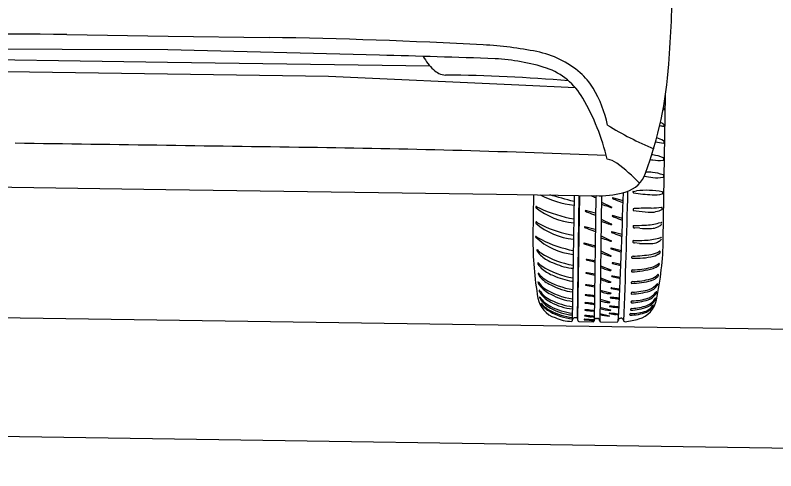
# Model space of a CAD drawing. Extents: x 10133 to 2270741, y 5363 to 1733450.
# Drawn here: x 33462.4 to 33553.7, y 9282.3 to 9337 of the extents above; entities that cross this region are included whole.
import ezdxf

# ---------------------------------------------------------------- set-up
doc = ezdxf.new("R2010")
doc.units = 0
doc.layers.add('StdDetailLabel', color=7, linetype='Continuous')
doc.layers.add('StdDimension', color=7, linetype='Continuous')

msp = doc.modelspace()

# ---------------------------------------------------------------- linework, layer by layer
at = {"layer": 'StdDetailLabel'}
for p, q in [((33540.195, 9310.091), (33540.446, 9327.362)), ((33540.249, 9325.678), (33540.249, 9325.678)), ((33540.281, 9325.82), (33540.29, 9325.723)), ((33540.228, 9323.67), (33540.228, 9323.67)), ((33540.277, 9323.873), (33540.27, 9323.715)), ((33540.246, 9321.878), (33540.24, 9321.681)), ((33540.217, 9319.842), (33540.21, 9319.645)), ((33540.204, 9317.784), (33540.206, 9317.587)), ((33524.612, 9315.443), (33524.538, 9310.319)), ((33529.481, 9315.372), (33529.261, 9300.278)), ((33532.092, 9315.334), (33531.873, 9300.277)), ((33532.112, 9315.332), (33532.105, 9315.334)), ((33532.781, 9315.328), (33532.562, 9300.266)), ((33540.108, 9315.748), (33540.104, 9315.595)), ((33529.47, 9314.619), (33529.47, 9314.619)), ((33532.77, 9314.566), (33534.007, 9313.97)), ((33535.355, 9314.726), (33534.127, 9315.062)), ((33524.889, 9313.966), (33524.889, 9313.966)), ((33524.922, 9313.887), (33524.922, 9313.887)), ((33532.059, 9313.211), (33530.864, 9313.536)), ((33536.566, 9313.722), (33536.57, 9313.615)), ((33536.57, 9313.613), (33536.57, 9313.564)), ((33536.588, 9313.543), (33538.378, 9313.351)), ((33540.06, 9313.723), (33540.064, 9313.865)), ((33532.74, 9312.515), (33533.977, 9311.918)), ((33535.302, 9312.605), (33534.107, 9312.93)), ((33524.87, 9312.098), (33524.87, 9312.098)), ((33524.895, 9312.019), (33524.895, 9312.019)), ((33532.002, 9311.277), (33530.75, 9311.586)), ((33536.627, 9311.761), (33536.627, 9311.761)), ((33539.676, 9312.055), (33539.924, 9312.125)), ((33535.245, 9310.672), (33533.994, 9310.98)), ((33536.587, 9311.513), (33536.587, 9311.513)), ((33537.363, 9311.418), (33536.758, 9311.462)), ((33524.846, 9310.422), (33524.846, 9310.422)), ((33524.871, 9310.343), (33524.871, 9310.343)), ((33524.933, 9310.417), (33524.933, 9310.417)), ((33532.711, 9310.52), (33533.948, 9309.924)), ((33536.561, 9309.698), (33536.561, 9309.698)), ((33536.6, 9309.945), (33536.6, 9309.945)), ((33539.65, 9310.239), (33539.897, 9310.309)), ((33531.934, 9309.304), (33530.682, 9309.613)), ((33535.177, 9308.698), (33533.925, 9309.007)), ((33537.336, 9309.602), (33536.732, 9309.646)), ((33532.685, 9308.712), (33533.921, 9308.116)), ((33539.816, 9308.547), (33539.821, 9308.615)), ((33530.941, 9307.615), (33531.814, 9307.413)), ((33531.978, 9307.502), (33531.066, 9307.667)), ((33534.079, 9307.192), (33534.952, 9306.991)), ((33535.116, 9307.08), (33534.204, 9307.244)), ((33539.715, 9307.074), (33539.72, 9307.141)), ((33531.956, 9305.891), (33531.044, 9306.056)), ((33532.658, 9306.893), (33533.909, 9306.402)), ((33525.338, 9305.626), (33525.338, 9305.626)), ((33532.637, 9305.47), (33533.888, 9304.979)), ((33534.012, 9305.613), (33534.885, 9305.411)), ((33535.049, 9305.5), (33534.137, 9305.665)), ((33539.611, 9305.735), (33539.615, 9305.803)), ((33525.316, 9304.59), (33525.316, 9304.59)), ((33531.937, 9304.486), (33531.01, 9304.623)), ((33534.985, 9304.094), (33534.058, 9304.231)), ((33539.517, 9304.64), (33539.521, 9304.707)), ((33525.454, 9303.577), (33525.454, 9303.577)), ((33529.312, 9303.759), (33529.312, 9303.759)), ((33532.616, 9303.982), (33533.892, 9303.637)), ((33533.933, 9304.179), (33534.821, 9304.005)), ((33539.408, 9303.74), (33539.408, 9303.74)), ((33529.295, 9302.633), (33529.295, 9302.633)), ((33532.6, 9302.877), (33533.744, 9302.568)), ((33534.931, 9302.953), (33534.931, 9302.953)), ((33529.282, 9301.725), (33529.282, 9301.725)), ((33531.891, 9301.502), (33531.891, 9301.502)), ((33531.903, 9302.327), (33531.903, 9302.327)), ((33532.584, 9301.76), (33532.584, 9301.76)), ((33532.586, 9301.938), (33533.863, 9301.593)), ((33534.877, 9301.896), (33534.877, 9301.896)), ((33529.272, 9300.991), (33529.272, 9300.991)), ((33529.881, 9300.57), (33529.881, 9300.57)), ((33531.881, 9300.819), (33531.881, 9300.819)), ((33532.575, 9301.175), (33533.729, 9300.896)), ((33534.834, 9301.083), (33534.834, 9301.083)), ((33529.261, 9300.278), (33529.261, 9300.278)), ((33529.265, 9300.53), (33529.265, 9300.53)), ((33530.058, 9300.211), (33531.793, 9300.185)), ((33531.875, 9300.404), (33530.72, 9300.475)), ((33531.954, 9300.495), (33531.954, 9300.495)), ((33532.487, 9300.487), (33532.487, 9300.487)), ((33532.639, 9300.173), (33534.638, 9300.144)), ((33535.329, 9300.499), (33535.463, 9300.259))]:
    msp.add_line(p, q, dxfattribs=at)
for points in [[(33468.555, 9334.693), (33480.707, 9334.516), (33492.858, 9334.339)], [(33506.11, 9332.2), (33480.682, 9332.845), (33455.246, 9332.94)], [(33449.166, 9331.841), (33480.661, 9331.382), (33512.155, 9330.925)], [(33431.648, 9329.766), (33438.41, 9329.876), (33461.293, 9330.262), (33480.641, 9329.981), (33499.988, 9329.7), (33522.851, 9328.648), (33529.606, 9328.341)], [(33428.385, 9316.843), (33440.721, 9316.663), (33480.438, 9316.086)], [(33480.438, 9316.086), (33520.156, 9315.508), (33532.492, 9315.328)], [(33530.115, 9315.363), (33529.881, 9300.57), (33530.097, 9315.363)], [(33536.558, 9315.836), (33536.97, 9315.901), (33536.97, 9315.901)], [(33530.919, 9306.004), (33531.953, 9305.764), (33531.953, 9305.764)], [(33530.885, 9304.571), (33531.933, 9304.372), (33531.933, 9304.372)], [(33525.311, 9303.112), (33525.311, 9303.112), (33525.311, 9303.112)], [(33539.308, 9302.982), (33539.308, 9302.982), (33539.308, 9302.982)], [(33525.502, 9302.324), (33525.502, 9302.324), (33525.502, 9302.324)], [(33539.02, 9302.157), (33539.02, 9302.157), (33539.02, 9302.157)], [(33532.171, 9300.589), (33532.222, 9300.589), (33532.273, 9300.588)]]:
    msp.add_lwpolyline(points, dxfattribs=at)
for centre, radius, start, end in [((33337.973, 9345.866), 203.418, 355.84995, 358.76023), ((33459.171, 8689.611), 645.15, 89.166584, 91.450846), ((33483.474, 8689.258), 645.15, 86.882323, 89.166584), ((33516.051, 9287.353), 46.168, 78.80198, 86.88232), ((33522.831, 9321.603), 11.253, 49.07455, 78.80198), ((33487.711, 8473.036), 859.361, 87.847283, 88.773141), ((33517.142, 9335.214), 6.577, 208.54214, 226.08979), ((33518.655, 9306.884), 24.942, 72.48989, 86.931), ((33493.335, 9334.392), 47.633, 339.9105, 356.09214), ((33514.207, 9332.166), 2.346, 226.08979, 265.62037), ((33512.096, 9128.75), 201.086, 85.23484, 89.44944), ((33523.454, 9322.955), 8.176, 30.06272, 70.67355), ((33525.114, 9324.235), 7.769, 31.03059, 49.07455), ((33519.702, 9320.98), 14.085, 11.58653, 31.03059), ((33507.159, 9313.524), 27.003, 13.24762, 30.06272), ((33547.559, 9355.29), 30.501, 255.9748, 256.13245), ((33537.244, 9321.75), 5.104, 53.89005, 54.53215), ((33540.243, 9325.725), 0.0472, 277.04038, 358.19396), ((33540.226, 9325.825), 0.0547, 354.46908, 61.63983), ((33553.439, 9356.018), 37.882, 238.24094, 247.66099), ((33546.431, 9353.109), 30.085, 257.20579, 258.10225), ((33537.258, 9318.717), 6.006, 60.13928, 64.42846), ((33540.222, 9323.717), 0.0472, 277.04038, 358.19396), ((33540.222, 9323.878), 0.0547, 354.46908, 61.63983), ((30545.229, -191835.465), 201178.246, 89.16399765, 89.16917105), ((33590.968, 9642.429), 324.786, 260.84076, 261.00687), ((33537.624, 9316.011), 6.534, 73.92298, 74.1661), ((33537.351, 9316.691), 5.975, 61.25123, 69.59682), ((33540.193, 9321.682), 0.0472, 277.04038, 358.19396), ((33540.209, 9321.892), 0.0396, 338.83802, 68.01264), ((30563.392, -191835.729), 201178.246, 89.16399765, 89.16917105), ((33478.059, 7908.057), 1413.196, 87.758488, 89.163998), ((33537.596, 9311.147), 9.186, 81.66171, 82.33867), ((33538.127, 9314.773), 5.522, 68.01264, 81.66171), ((33540.18, 9319.856), 0.0396, 338.83802, 68.01264), ((33533.016, 9317.023), 2.723, 54.1093, 80.96115), ((33523.736, 9304.199), 18.553, 42.86511, 54.1093), ((33542.369, 9340.626), 21.28, 259.90044, 260.73285), ((33539.639, 9323.893), 4.326, 260.73285, 277.04038), ((33540.163, 9319.647), 0.0472, 277.04038, 358.19396), ((33534.634, 9319.287), 3.658, 287.22711, 339.9105), ((33537.933, 9308.991), 9.186, 83.95104, 88.8172), ((33538.319, 9312.635), 5.522, 70.30197, 83.95104), ((33541.525, 9338.638), 21.28, 260.22927, 263.02218), ((33539.465, 9321.809), 4.326, 263.02218, 279.3297), ((33540.159, 9317.587), 0.0472, 279.3297, 0.48328), ((33540.167, 9317.797), 0.0396, 341.12735, 70.30197), ((33531.137, 9326.707), 12.647, 243.06767, 262.39448), ((33408.116, 8875.093), 455.971, 74.56503, 74.94551), ((33548.523, 9358.387), 46.296, 248.39833, 249.23105), ((33532.643, 9325.708), 10.381, 269.16658, 287.22711), ((32954.727, 9330.729), 580.862, 356.99809, 358.517189), ((32638.414, 9335.194), 897.73, 357.769798, 358.76647), ((33536.662, 9315.806), 0.125, 176.49059, 210.39609), ((33536.561, 9315.813), 0.0233, 97.87013, 179.1896), ((33536.641, 9315.772), 0.0912, 199.00376, 260.7603), ((33540.043, 9336.686), 21.28, 260.7603, 266.77196), ((33538.182, 9305.94), 10.034, 79.20749, 96.93532), ((33539.088, 9319.759), 4.326, 266.77196, 283.07948), ((33540.056, 9315.745), 0.052, 3.43252, 84.47215), ((33540.057, 9315.591), 0.0472, 283.07948, 4.23306), ((33549.352, 9357.553), 46.296, 249.00751, 250.12801), ((33534.118, 9315.03), 0.0332, 73.83196, 240.33479), ((33535.105, 9316.827), 2.083, 241.21382, 250.21294), ((33551.766, 9357.782), 46.296, 247.9681, 249.23105), ((33525.048, 9313.945), 0.16, 154.54588, 172.40266), ((33525.012, 9313.971), 0.123, 181.91035, 222.89039), ((33524.948, 9313.993), 0.0493, 52.63967, 154.54588), ((33530.265, 9320.576), 8.561, 231.38304, 264.41905), ((33525.904, 9315.246), 1.527, 232.63967, 249.4343), ((33533.106, 9331.283), 19.105, 246.10536, 258.93391), ((33530.854, 9313.504), 0.0332, 73.83196, 240.33479), ((33531.603, 9314.746), 1.484, 238.94038, 249.6052), ((33548.453, 9356.27), 46.296, 247.9681, 249.25244), ((33534.599, 9316.737), 2.895, 250.12801, 257.76132), ((33533.992, 9313.94), 0.0332, 257.76132, 64.26415), ((33536.603, 9313.728), 0.0377, 94.90501, 188.60908), ((33536.592, 9313.564), 0.0219, 179.98017, 259.17429), ((33537.491, 9303.385), 10.418, 93.77983, 94.90501), ((33538.792, 9283.684), 30.162, 90.06973, 93.77983), ((33538.673, 9316.103), 2.767, 263.89736, 283.37232), ((33538.745, 9322.827), 8.98, 270.06973, 277.85701), ((33538.529, 9316.709), 3.39, 283.37232, 296.3461), ((33539.987, 9313.855), 0.0771, 7.2023, 101.07726), ((33539.993, 9313.724), 0.0667, 307.0691, 358.61256), ((33534.098, 9312.898), 0.0332, 73.83196, 240.33479), ((33534.847, 9314.14), 1.484, 238.94038, 249.6052), ((33551.696, 9355.665), 46.296, 247.9681, 249.25244), ((33524.949, 9312.079), 0.0815, 166.77608, 228.19473), ((33525.151, 9312.049), 0.286, 160.1017, 170.02789), ((33524.929, 9312.129), 0.0493, 52.60257, 160.1017), ((33530.029, 9317.888), 7.798, 228.81908, 265.40255), ((33526.56, 9314.263), 2.636, 232.60257, 247.95291), ((33531.967, 9324.955), 14.611, 244.03817, 259.92602), ((33530.741, 9311.554), 0.0332, 73.83196, 240.33479), ((33531.472, 9313.19), 1.824, 245.83587, 255.45213), ((33549.322, 9355.502), 46.296, 249.00751, 250.12801), ((33534.569, 9314.685), 2.895, 250.12801, 257.76132), ((33533.962, 9311.888), 0.0332, 257.76132, 64.26415), ((33536.73, 9311.617), 0.177, 125.74295, 216.06301), ((33536.947, 9331.048), 19.29, 269.04998, 273.01609), ((33537.481, 9320.906), 9.134, 273.01609, 278.59384), ((33538.686, 9313.459), 2.068, 272.12277, 294.00888), ((33537.842, 9318.515), 6.716, 278.59384, 285.84796), ((33538.91, 9312.957), 1.518, 294.00888, 312.50717), ((33539.925, 9312.044), 0.0807, 18.80906, 90.60583), ((33539.804, 9311.981), 0.194, 312.50717, 351.14294), ((33548.38, 9354.339), 46.296, 247.9681, 249.27189), ((33533.985, 9310.948), 0.0332, 73.83196, 240.33479), ((33534.715, 9312.584), 1.824, 245.83587, 255.45213), ((33551.623, 9353.733), 46.296, 247.9681, 249.27189), ((33536.846, 9312.065), 0.609, 244.82226, 261.68943), ((33538.29, 9324.141), 12.757, 265.83175, 272.12277), ((33564.135, 9309.909), 39.6, 179.40744, 190.02866), ((33524.925, 9310.404), 0.0815, 166.77608, 228.19473), ((33524.885, 9310.351), 0.0813, 53.53485, 119.11739), ((33530.295, 9316.22), 7.998, 227.29398, 263.4136), ((33528.475, 9315.911), 6.537, 237.19003, 243.36545), ((33532.289, 9323.248), 14.805, 242.90225, 258.68512), ((33549.293, 9353.507), 46.296, 249.00751, 250.12801), ((33534.54, 9312.69), 2.895, 250.12801, 257.76132), ((33533.933, 9309.894), 0.0332, 257.76132, 64.26415), ((33536.704, 9309.802), 0.177, 125.74295, 216.06301), ((33536.82, 9310.249), 0.609, 244.82226, 261.68943), ((33536.92, 9329.232), 19.29, 269.04998, 273.01609), ((33537.455, 9319.091), 9.134, 273.01609, 278.59384), ((33538.66, 9311.644), 2.068, 272.12277, 294.00888), ((33537.816, 9316.7), 6.716, 278.59384, 285.84796), ((33500.602, 9310.833), 39.6, 348.30451, 358.92573), ((33538.883, 9311.142), 1.518, 294.00888, 312.50717), ((33539.898, 9310.229), 0.0807, 18.80906, 90.60583), ((33539.778, 9310.165), 0.194, 312.50717, 351.14294), ((33525.051, 9308.793), 0.0383, 36.68254, 178.63158), ((33525.215, 9308.789), 0.203, 178.63158, 213.09604), ((33526.113, 9309.584), 1.286, 216.68254, 241.05863), ((33530.673, 9309.581), 0.0332, 73.83196, 240.33479), ((33531.403, 9311.217), 1.824, 245.83587, 255.45213), ((33536.502, 9326.736), 18.157, 252.1797, 255.41554), ((33533.916, 9308.975), 0.0332, 73.83196, 240.33479), ((33534.647, 9310.611), 1.824, 245.83587, 255.45213), ((33539.745, 9326.131), 18.157, 252.1797, 255.41554), ((33538.264, 9322.325), 12.757, 265.83175, 272.12277), ((33527.494, 9310.275), 2.923, 213.09604, 229.39166), ((33530.918, 9316.897), 10.033, 237.2533, 261.06144), ((33528.336, 9311.256), 4.216, 229.39166, 250.09923), ((33549.266, 9351.699), 46.296, 249.00751, 250.12801), ((33534.514, 9310.882), 2.895, 250.12801, 257.76132), ((33533.907, 9308.086), 0.0332, 257.76132, 64.26415), ((33536.463, 9307.905), 0.0773, 162.22146, 251.11236), ((33536.566, 9307.872), 0.186, 92.94237, 162.22146), ((33537.006, 9316.089), 8.277, 266.0633, 283.98326), ((33535.364, 9331.258), 23.231, 272.94237, 278.33128), ((33538.365, 9310.765), 2.519, 278.33128, 303.18708), ((33538.542, 9309.923), 1.922, 283.98326, 309.23919), ((33539.771, 9308.615), 0.0493, 356.36541, 123.18708), ((33539.655, 9308.559), 0.162, 309.23919, 355.66206), ((33525.148, 9307.232), 0.0383, 36.68254, 178.63158), ((33525.313, 9307.228), 0.203, 178.63158, 213.09604), ((33527.592, 9308.714), 2.923, 213.09604, 229.39166), ((33526.21, 9308.023), 1.286, 216.68254, 241.05863), ((33530.517, 9315.193), 8.69, 245.41059, 260.72266), ((33530.948, 9307.645), 0.0312, 84.48829, 256.28265), ((33530.776, 9304.779), 2.903, 84.27582, 86.55353), ((33532.054, 9308.424), 1.039, 256.63552, 265.55563), ((33534.086, 9307.223), 0.0312, 84.48829, 256.28265), ((33533.914, 9304.356), 2.903, 84.27582, 86.55353), ((33535.192, 9308.001), 1.039, 256.63552, 265.55563), ((33538.162, 9308.993), 2.339, 283.49874, 309.29631), ((33539.424, 9307.169), 0.306, 311.78362, 341.89811), ((33539.67, 9307.142), 0.0493, 356.36541, 123.18708), ((33530.996, 9315.272), 9.969, 237.14326, 260.41446), ((33528.433, 9309.695), 4.216, 229.39166, 250.09923), ((33530.879, 9319.887), 13.386, 262.43302, 263.45586), ((33530.926, 9306.034), 0.0312, 84.48829, 256.28265), ((33530.755, 9303.168), 2.903, 84.27582, 86.55353), ((33549.241, 9349.931), 46.296, 249.00751, 249.91885), ((33533.98, 9308.187), 1.849, 249.91786, 267.12098), ((33533.894, 9306.372), 0.0332, 257.76132, 64.26415), ((33536.439, 9306.254), 0.0773, 162.22146, 251.11236), ((33536.542, 9306.221), 0.186, 92.94237, 162.22146), ((33535.985, 9317.476), 11.303, 272.17525, 285.39055), ((33536.173, 9316.663), 10.262, 272.00748, 284.29802), ((33537.79, 9309.457), 3.116, 292.53485, 306.14422), ((33525.187, 9305.968), 0.0383, 36.68254, 178.63158), ((33526.447, 9306.46), 1.388, 200.69816, 216.94049), ((33527.091, 9307.257), 2.261, 214.04213, 239.71613), ((33528.044, 9307.842), 3.498, 219.31518, 247.37921), ((33530.681, 9312.864), 8.917, 237.96415, 261.19664), ((33530.614, 9313.632), 8.69, 245.41059, 260.72266), ((33549.22, 9348.508), 46.296, 249.00751, 249.91885), ((33534.019, 9305.643), 0.0312, 84.48829, 256.28265), ((33533.848, 9302.777), 2.903, 84.27582, 86.55353), ((33535.125, 9306.422), 1.039, 256.63552, 265.55563), ((33535.965, 9316.081), 11.303, 272.17525, 284.29795), ((33536.153, 9315.268), 10.262, 272.00748, 284.29802), ((33538.027, 9307.359), 2.14, 287.96548, 314.94218), ((33538.231, 9306.839), 1.789, 287.04802, 316.26496), ((33539.32, 9305.83), 0.306, 311.78362, 341.89811), ((33539.566, 9305.803), 0.0493, 356.36541, 123.18708), ((33525.166, 9304.933), 0.0383, 36.68254, 178.63158), ((33526.426, 9305.424), 1.388, 200.69816, 216.94049), ((33527.388, 9306.298), 2.57, 211.4739, 235.54831), ((33528.286, 9306.869), 3.743, 217.50117, 244.62563), ((33530.11, 9310.631), 6.918, 240.44759, 263.37138), ((33530.976, 9318.326), 13.386, 262.43302, 262.93898), ((33530.892, 9304.601), 0.0312, 84.48829, 256.28265), ((33530.721, 9301.735), 2.903, 84.27582, 86.55353), ((33533.959, 9306.764), 1.849, 249.91786, 267.12098), ((33533.873, 9304.949), 0.0332, 257.76132, 64.26415), ((33533.94, 9304.209), 0.0312, 84.48829, 256.28265), ((33533.769, 9301.343), 2.903, 84.27582, 86.55353), ((33536.419, 9304.86), 0.0773, 162.22146, 251.11236), ((33536.522, 9304.826), 0.186, 92.94237, 162.22146), ((33537.882, 9305.863), 1.92, 289.13516, 324.54064), ((33538.03, 9305.478), 1.712, 288.09207, 324.81691), ((33538.99, 9304.848), 0.567, 320.89775, 338.42847), ((33539.472, 9304.708), 0.0493, 356.36541, 123.18708), ((33525.303, 9303.92), 0.0383, 36.68254, 178.63158), ((33526.564, 9304.412), 1.388, 200.69816, 216.94049), ((33527.953, 9305.639), 3.12, 212.92962, 246.05485), ((33527.98, 9305.336), 3.078, 214.84391, 244.77024), ((33530.664, 9311.737), 8.917, 237.96415, 261.19664), ((33530.094, 9309.505), 6.918, 240.44759, 263.37138), ((33530.82, 9303.393), 0.0237, 89.98815, 264.3011), ((33540.674, 9366.069), 63.469, 261.06612, 261.80833), ((33530.03, 9289.739), 13.701, 83.22347, 86.69183), ((33531.416, 9301.477), 1.881, 74.56555, 82.97694), ((33544.347, 9348.587), 46.296, 255.3178, 256.22914), ((33533.767, 9305.418), 1.849, 256.22815, 273.43126), ((33533.881, 9303.606), 0.0332, 264.07161, 70.57444), ((33535.061, 9305.016), 1.039, 256.63552, 265.55563), ((33536.4, 9303.574), 0.0773, 162.22146, 251.11236), ((33536.503, 9303.541), 0.186, 92.94237, 162.22146), ((33535.681, 9314.87), 11.39, 273.49488, 284.65456), ((33535.873, 9314.056), 10.349, 273.44126, 284.76926), ((33537.495, 9305.105), 2.263, 291.68013, 324.27213), ((33537.795, 9304.466), 1.763, 289.47471, 325.65892), ((33538.864, 9303.879), 0.562, 313.52168, 345.71008), ((33539.359, 9303.743), 0.0493, 356.36541, 123.18708), ((33528.097, 9303.536), 3.002, 190.02866, 252.42498), ((33525.337, 9303.125), 0.0286, 41.0019, 207.1851), ((33527.931, 9304.49), 2.96, 207.73874, 244.52053), ((33528.036, 9304.957), 3.234, 214.09253, 245.1083), ((33529.827, 9307.994), 6.293, 239.86848, 265.03155), ((33530.315, 9309.978), 8.054, 243.22605, 262.66419), ((33530.792, 9302.451), 0.0237, 89.98815, 264.3011), ((33540.646, 9365.127), 63.469, 261.06612, 261.80833), ((33530.001, 9288.797), 13.701, 83.22347, 86.69183), ((33531.479, 9301.302), 1.109, 67.51325, 82.78294), ((33531.43, 9302.353), 0.916, 58.05017, 77.31247), ((33544.199, 9347.518), 46.296, 255.48666, 256.22914), ((33533.619, 9304.349), 1.849, 256.22815, 273.43126), ((33533.733, 9302.536), 0.0332, 264.07161, 70.57444), ((33533.82, 9303.088), 0.0237, 89.98815, 264.3011), ((33543.674, 9365.764), 63.469, 261.06612, 261.80833), ((33533.029, 9289.434), 13.701, 83.22347, 86.69183), ((33534.429, 9302.048), 0.916, 57.32427, 77.31247), ((33534.628, 9302.465), 0.574, 58.1789, 88.19564), ((33536.385, 9302.525), 0.0773, 162.22146, 251.11236), ((33536.488, 9302.492), 0.186, 92.94237, 162.22146), ((33535.703, 9312.222), 9.792, 273.84527, 285.88201), ((33535.894, 9311.437), 8.78, 273.8193, 286.11883), ((33536.44, 9303.414), 3.002, 285.90818, 348.30451), ((33537.404, 9304.139), 2.159, 292.50012, 328.12804), ((33537.584, 9303.692), 1.865, 291.96155, 337.62185), ((33539.27, 9302.978), 0.0383, 5.99918, 147.34572), ((33525.527, 9302.337), 0.0286, 41.0019, 207.1851), ((33528.002, 9304.172), 3.109, 216.46808, 242.96183), ((33528.399, 9304.943), 3.849, 222.22723, 243.51849), ((33529.817, 9307.261), 6.293, 239.86848, 265.03155), ((33530.301, 9309.02), 7.88, 242.6093, 262.52037), ((33529.924, 9307.424), 6.755, 241.33061, 264.42549), ((33530.777, 9301.6), 0.0237, 89.98815, 264.3011), ((33540.631, 9364.275), 63.469, 261.06612, 261.80833), ((33529.987, 9287.945), 13.701, 83.22347, 86.69183), ((33531.493, 9301.505), 0.808, 59.63668, 82.1878), ((33528.469, 9281.962), 19.838, 80.06655, 80.90806), ((33535.262, 9312.856), 11.414, 256.42869, 262.88512), ((33533.766, 9302.031), 0.0237, 89.98815, 264.3011), ((33543.62, 9364.707), 63.469, 261.06612, 261.80833), ((33532.975, 9288.377), 13.701, 83.22347, 86.69183), ((33533.852, 9301.562), 0.0332, 264.07161, 70.57444), ((33534.375, 9300.991), 0.916, 57.32427, 77.31247), ((33534.574, 9301.408), 0.574, 58.1789, 88.19564), ((33536.322, 9301.638), 0.0773, 162.22146, 251.11236), ((33536.425, 9301.605), 0.186, 92.94237, 162.22146), ((33536.043, 9307.984), 6.424, 272.26446, 290.3906), ((33536.348, 9306.664), 5.496, 269.62482, 289.03719), ((33536.125, 9308.115), 6.331, 272.62813, 289.42151), ((33537.347, 9303.253), 1.952, 293.9893, 326.62129), ((33537.372, 9303.013), 1.857, 295.71214, 332.5365), ((33538.995, 9302.161), 0.0249, 350.77517, 135.45017), ((33529.966, 9307.223), 6.73, 239.8786, 264.01881), ((33529.271, 9305.242), 5.019, 245.50604, 268.96065), ((33529.93, 9300.268), 0.669, 151.5326, 179.14872), ((33529.6, 9300.188), 0.475, 53.67752, 122.90559), ((33534.701, 9301.13), 4.852, 186.61725, 189.26076), ((33530.767, 9300.907), 0.0237, 89.98815, 264.3011), ((33540.621, 9363.582), 63.469, 261.06612, 261.80833), ((33529.977, 9287.253), 13.701, 83.22347, 86.69183), ((33530.701, 9292.562), 8.246, 81.78419, 83.89577), ((33531.309, 9298.89), 2.579, 76.99561, 83.78974), ((33531.107, 9296.138), 4.745, 80.61994, 84.1228), ((33532.162, 9300.313), 0.276, 88.31009, 138.90119), ((33532.274, 9300.311), 0.276, 39.43197, 90.02308), ((33534.744, 9310.529), 9.74, 257.1238, 263.95749), ((33533.72, 9301.18), 0.0237, 89.98815, 264.3011), ((33543.574, 9363.855), 63.469, 261.06612, 261.80833), ((33533.716, 9300.871), 0.0283, 274.20186, 62.32365), ((33532.93, 9287.526), 13.701, 83.22347, 86.69183), ((33533.793, 9296.95), 4.151, 75.56563, 79.75755), ((33531.412, 9281.542), 19.838, 80.06655, 80.90806), ((33535.019, 9300.366), 0.213, 117.96482, 154.45104), ((33535.197, 9300.029), 0.595, 100.81905, 117.96482), ((33535.129, 9300.387), 0.23, 29.16432, 100.81905), ((33536.198, 9301.039), 0.0504, 162.2562, 265.30463), ((33536.322, 9300.983), 0.186, 92.94237, 157.46467), ((33536.331, 9305.986), 4.999, 268.43606, 291.68608), ((33529.181, 9300.309), 0.0857, 269.07708, 338.54534), ((33530.074, 9300.374), 0.164, 188.88656, 264.41707), ((33530.718, 9300.447), 0.0279, 84.97294, 267.79702), ((33566.827, 9695.238), 396.467, 264.7743, 264.94212), ((33531.777, 9300.28), 0.0962, 279.8651, 357.45685), ((33532.255, 9300.259), 0.382, 141.89951, 177.45685), ((33532.179, 9300.26), 0.382, 0.87632, 36.43366), ((33532.658, 9300.267), 0.0962, 180.87632, 258.46807), ((33534.627, 9300.308), 0.164, 273.9161, 0.74611), ((33535.15, 9300.303), 0.359, 154.45104, 178.8134), ((33535.592, 9300.331), 0.148, 209.16432, 275.15237), ((33534.78, 9308.334), 8.191, 275.78712, 287.64737)]:
    msp.add_arc(centre, radius, start, end, dxfattribs=at)
at = {"layer": 'StdDimension'}
for p, q in [((33735.441, 9296.542), (33300.028, 9303.073)), ((33735.441, 9282.268), (33300.028, 9288.799))]:
    msp.add_line(p, q, dxfattribs=at)

doc.saveas('drawing.dxf')
